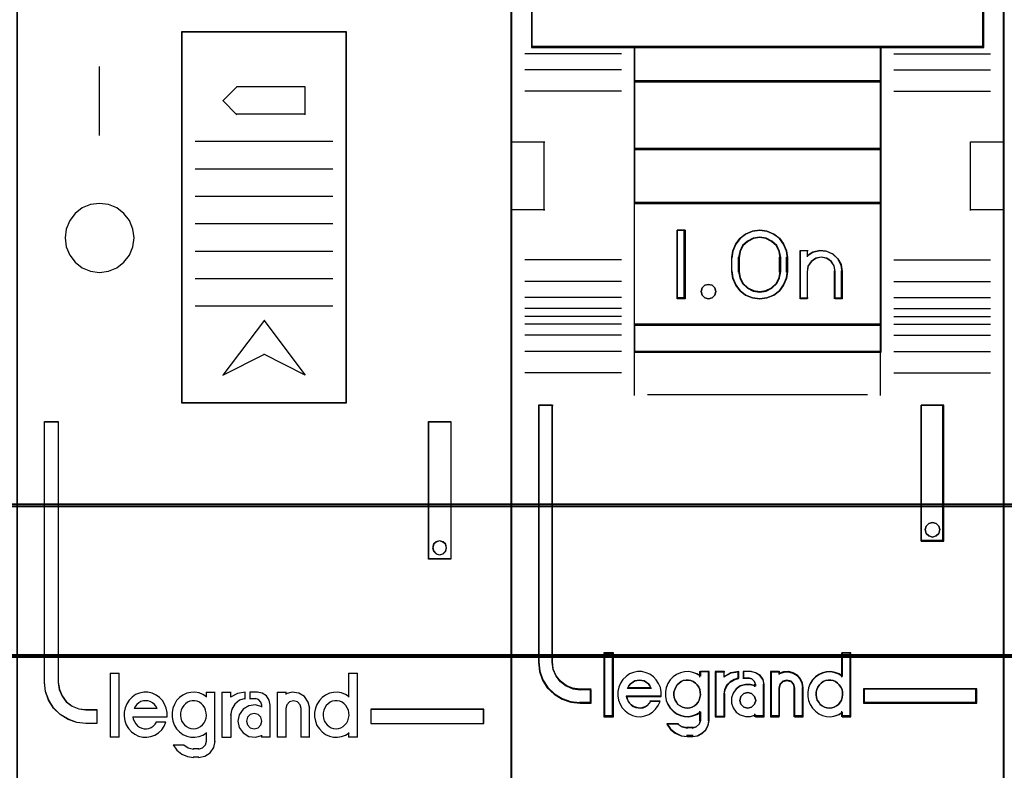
# Model space of a CAD drawing. Header units: millimetres. Extents: x -1290 to 1795, y -4192 to -1311.
# Tile 600 of 656: x 1092.06 to 1099.24, y -2951.31 to -2945.84. Entities that reach past the tile are written whole.
import ezdxf

# ---------------------------------------------------------------- set-up
doc = ezdxf.new("R2010")
doc.units = ezdxf.units.MM
doc.layers.add('30', color=7, linetype='Continuous')
doc.layers.add('45', color=7, linetype='Continuous')
doc.layers.add('Aparatura', color=7, linetype='Continuous', lineweight=13)

# ---------------------------------------------------------------- blocks, each defined once
blk = doc.blocks.new('*U388')
at = {"layer": '45', "color": 7}
for points in [[(306.509201, -233.591397), (324.517986, -233.591397), (324.517986, -233.591397), (324.517986, -316.574683), (324.517986, -316.574683), (306.509201, -316.574683), (306.509201, -316.574683), (306.509201, -233.591397), (306.509201, -233.591397)], [(306.516362, -233.598579), (324.510825, -233.598579), (324.510825, -316.567501), (306.516362, -316.567501), (306.516362, -233.598579)], [(318.515058, -269.371106), (312.499597, -269.371106), (312.499597, -269.371106), (312.499597, -282.886568), (312.499597, -282.886568), (318.515058, -282.886568), (318.515058, -282.886568), (318.515058, -269.371106), (318.515058, -269.371106)], [(318.507897, -269.378287), (312.508549, -269.378287), (312.508549, -282.877591), (318.507897, -282.877591), (318.507897, -269.378287)], [(310.775523, -276.878802), (310.72844, -276.555343), (310.604845, -276.249528), (310.398854, -275.990762), (310.139894, -275.784925), (309.833851, -275.661422), (309.510151, -275.626136), (309.186451, -275.661422), (308.880407, -275.784925), (308.621447, -275.990762), (308.427227, -276.249528), (308.291862, -276.555343), (308.256549, -276.878802), (308.291862, -277.20226), (308.427227, -277.508075), (308.621447, -277.766842), (308.880407, -277.972679), (309.186451, -278.096181), (309.510151, -278.143229), (309.833851, -278.096181), (310.139894, -277.972679), (310.398854, -277.766842), (310.604845, -277.508075), (310.72844, -277.20226), (310.775523, -276.878802)], [(307.509988, -283.577781), (308.007255, -283.577781), (308.007255, -293.075438), (308.048206, -293.332447), (308.14766, -293.571933), (308.299765, -293.776372), (308.510372, -293.939923), (308.75608, -294.039222), (309.007639, -294.068428), (309.411303, -294.068428), (309.411303, -294.570764), (309.007639, -294.570764), (308.680028, -294.535717), (308.364117, -294.424736), (308.077457, -294.243661), (307.837599, -294.010016), (307.662093, -293.723802), (307.545089, -293.408381), (307.509988, -293.075438), (307.509988, -283.577781)], [(321.503095, -283.570599), (322.321269, -283.570599), (322.321269, -283.570599), (322.321269, -288.586832), (322.321269, -288.586832), (321.503095, -288.586832), (321.503095, -288.586832), (321.503095, -283.570599), (321.503095, -283.570599)], [(321.510256, -283.577781), (322.312317, -283.577781), (322.312317, -288.579651), (321.510256, -288.579651), (321.510256, -283.577781)], [(312.935252, -294.771844), (313.030375, -294.759972), (313.113608, -294.730291), (313.190896, -294.688738), (313.262238, -294.629377), (313.327635, -294.558144), (313.363306, -294.475039), (313.398978, -294.380061), (313.410868, -294.285084), (313.404923, -294.18417), (313.381142, -294.089192), (313.351416, -294.006087), (313.291964, -293.922982), (313.232512, -293.857684), (313.155224, -293.798323), (313.066046, -293.768643), (312.982814, -293.744899), (312.893636, -293.744899), (312.804458, -293.768643), (312.721225, -293.798323), (312.643937, -293.857684), (312.584485, -293.922982), (312.525033, -294.006087), (312.489362, -294.089192), (312.465581, -294.18417), (312.465581, -294.285084), (312.471527, -294.380061), (312.501253, -294.475039), (312.548814, -294.558144), (312.614211, -294.629377), (312.685554, -294.688738), (312.762841, -294.730291), (312.846074, -294.759972), (312.935252, -294.771844)], [(318.132538, -294.771844), (318.221716, -294.759972), (318.310894, -294.730291), (318.388182, -294.688738), (318.459524, -294.629377), (318.524922, -294.558144), (318.560593, -294.475039), (318.590319, -294.380061), (318.608154, -294.285084), (318.602209, -294.18417), (318.584374, -294.089192), (318.542757, -294.006087), (318.48925, -293.922982), (318.429798, -293.857684), (318.352511, -293.798323), (318.269278, -293.768643), (318.1801, -293.744899), (318.090922, -293.744899), (317.995799, -293.768643), (317.918511, -293.798323), (317.841224, -293.857684), (317.775827, -293.922982), (317.72232, -294.006087), (317.686649, -294.089192), (317.668813, -294.18417), (317.662868, -294.285084), (317.674758, -294.380061), (317.698539, -294.475039), (317.746101, -294.558144), (317.811498, -294.629377), (317.88284, -294.688738), (317.960128, -294.730291), (318.04336, -294.759972), (318.132538, -294.771844)], [(315.428554, -294.494779), (315.392401, -294.350224), (315.289968, -294.247831), (315.145357, -294.211692), (315.006771, -294.247831), (314.904338, -294.350224), (314.868185, -294.494779), (314.904338, -294.627288), (315.006771, -294.729682), (315.145357, -294.771844), (315.289968, -294.729682), (315.392401, -294.627288), (315.428554, -294.494779)], [(319.406635, -294.068063), (319.406635, -294.570764), (323.511829, -294.570764), (323.511829, -294.068063), (319.406635, -294.068063)]]:
    blk.add_lwpolyline(points, close=True, dxfattribs=at)
for points in [[(309.500819, -270.626061), (309.500819, -273.143155)], [(314.003463, -271.888199), (314.522654, -271.36934)], [(317.012983, -271.36934), (314.504751, -271.36934)], [(316.99508, -271.36934), (316.99508, -272.390899)], [(315.52165, -279.87216), (314.003463, -281.886553)], [(315.505537, -279.87216), (317.012983, -281.886553)], [(309.898269, -292.739498), (309.898269, -295.07526)], [(309.898269, -292.739498), (310.231267, -292.739498)], [(310.215155, -292.739498), (310.215155, -295.07526)], [(318.592042, -292.739498), (318.592042, -293.615633)], [(318.592042, -292.739498), (318.917879, -292.739498)], [(318.901766, -292.739498), (318.901766, -295.07526)], [(311.973245, -294.337419), (311.973245, -294.178045), (311.943687, -294.018671), (311.878662, -293.871103), (311.801813, -293.741243), (311.695408, -293.623189), (311.571268, -293.540551), (311.429394, -293.469718), (311.269786, -293.434301), (311.122, -293.434301), (310.968303, -293.469718), (310.826429, -293.522842), (310.702289, -293.617286), (310.595884, -293.723535), (310.507213, -293.859298), (310.448098, -294.006866), (310.406718, -294.160337), (310.406718, -294.313808), (310.430364, -294.479084), (310.483567, -294.626652), (310.572238, -294.756512), (310.672732, -294.874567), (310.796872, -294.96901), (310.938746, -295.039843), (311.086532, -295.07526), (311.240229, -295.07526), (311.388014, -295.051649), (311.529888, -294.998524), (311.659939, -294.915886), (311.778168, -294.803734), (311.866839, -294.679777), (311.931865, -294.532209)], [(313.410868, -293.599578), (313.280631, -293.51694), (313.138554, -293.457912), (312.990558, -293.434301), (312.842561, -293.446107), (312.694564, -293.475621), (312.552488, -293.540551), (312.428171, -293.629091), (312.321613, -293.741243), (312.244655, -293.882909), (312.185456, -294.018671), (312.155857, -294.178045), (312.155857, -294.337419), (312.185456, -294.496792), (312.244655, -294.64436), (312.321613, -294.77422), (312.428171, -294.88047), (312.552488, -294.974913), (312.694564, -295.039843), (312.842561, -295.07526), (312.990558, -295.07526), (313.138554, -295.051649), (313.280631, -294.998524), (313.410868, -294.915886)], [(313.394755, -293.434301), (313.394755, -293.615633)], [(313.394755, -293.434301), (313.722383, -293.434301)], [(313.70448, -293.434301), (313.70448, -295.238637)], [(313.973027, -293.434301), (313.973027, -295.07526)], [(313.973027, -293.434301), (314.306026, -293.434301)], [(314.819846, -293.434301), (314.536814, -293.479371), (314.289913, -293.621019)], [(314.289913, -293.434301), (314.289913, -293.621019)], [(314.803734, -293.434301), (314.803734, -293.685652)], [(314.997088, -293.434301), (314.997088, -293.685652)], [(315.276377, -293.434301), (314.997088, -293.434301)], [(315.738278, -293.913662), (315.695923, -293.731627), (315.593059, -293.573862), (315.441789, -293.470709), (315.260264, -293.434301)], [(315.990713, -293.434301), (315.990713, -295.07526)], [(315.990713, -293.434301), (316.323712, -293.434301)], [(317.175902, -294.030361), (317.122266, -293.795549), (316.979237, -293.596863), (316.776612, -293.470426), (316.532271, -293.434301), (316.305808, -293.50053)], [(316.305808, -293.434301), (316.305808, -293.515093)], [(318.608154, -293.599578), (318.477917, -293.51694), (318.335841, -293.457912), (318.187844, -293.434301), (318.039847, -293.446107), (317.891851, -293.475621), (317.749774, -293.540551), (317.625457, -293.629091), (317.524819, -293.741243), (317.436021, -293.882909), (317.382742, -294.018671), (317.353143, -294.178045), (317.353143, -294.337419), (317.382742, -294.496792), (317.436021, -294.64436), (317.524819, -294.77422), (317.625457, -294.88047), (317.749774, -294.974913), (317.891851, -295.039843), (318.039847, -295.07526), (318.187844, -295.07526), (318.335841, -295.051649), (318.477917, -294.998524), (318.608154, -294.915886)], [(311.611601, -294.030361), (311.563859, -293.949687), (311.51015, -293.88763), (311.438537, -293.825573), (311.360957, -293.775927), (311.271441, -293.751104), (311.187893, -293.744899), (311.110312, -293.751104), (311.020797, -293.775927), (310.943216, -293.825573), (310.871604, -293.88763), (310.817894, -293.949687), (310.770152, -294.030361)], [(314.819846, -293.667698), (314.609077, -293.727843), (314.440462, -293.866175), (314.332067, -294.052623), (314.289913, -294.269143)], [(315.428554, -293.966837), (315.196132, -293.895709), (314.95179, -293.931273), (314.749166, -294.055748), (314.606137, -294.25728), (314.55846, -294.494375), (314.606137, -294.725543), (314.749166, -294.921147), (314.95179, -295.045623), (315.196132, -295.07526), (315.428554, -295.015986)], [(314.997088, -293.667698), (315.201184, -293.667698)], [(315.428554, -293.913662), (315.397109, -293.793834), (315.302773, -293.699232), (315.183281, -293.667698)], [(315.412441, -293.895709), (315.412441, -293.983681)], [(315.722166, -293.895709), (315.722166, -295.07526)], [(316.860806, -294.030361), (316.824611, -293.893835), (316.728089, -293.788338), (316.583307, -293.744899), (316.438525, -293.788338), (316.335971, -293.893835), (316.305808, -294.030361)], [(310.770152, -294.012407), (311.611601, -294.012407)], [(313.973027, -295.07526), (314.306026, -295.07526), (314.306026, -294.252985)], [(316.305808, -294.012407), (316.305808, -295.07526)], [(316.844693, -294.012407), (316.844693, -295.07526)], [(317.159789, -294.012407), (317.159789, -295.07526)], [(310.723604, -294.32839), (311.973245, -294.32839)], [(310.723604, -294.32839), (310.741495, -294.419511), (310.78324, -294.504557), (310.836913, -294.583528), (310.896549, -294.656424), (310.968112, -294.711097), (311.057566, -294.747545), (311.141056, -294.771844), (311.230511, -294.771844), (311.314001, -294.75362), (311.391528, -294.723246), (311.469055, -294.674649), (311.540618, -294.601752), (311.588327, -294.528856)], [(311.570424, -294.520494), (311.932067, -294.520494)], [(313.394755, -294.90111), (313.394755, -295.238637)], [(315.412441, -294.999854), (315.412441, -295.07526)], [(318.592042, -294.90111), (318.592042, -295.07526)], [(309.898269, -295.059101), (310.231267, -295.059101)], [(312.202405, -295.349949), (312.327929, -295.543941), (312.50725, -295.695498), (312.716457, -295.780369), (312.943596, -295.816743)], [(312.202405, -295.349949), (312.599855, -295.349949)], [(312.581952, -295.349949), (312.74745, -295.46186), (312.943596, -295.507941)], [(313.120837, -295.816743), (313.349424, -295.768721), (313.547935, -295.642665), (313.674259, -295.45058), (313.722383, -295.222479)], [(313.120837, -295.507941), (313.268938, -295.464501), (313.373843, -295.359004), (313.410868, -295.222479)], [(315.412441, -295.059101), (315.738278, -295.059101)], [(315.990713, -295.059101), (316.323712, -295.059101)], [(316.844693, -295.059101), (317.175902, -295.059101)], [(318.592042, -295.059101), (318.917879, -295.059101)], [(312.927483, -295.489987), (313.13695, -295.489987)], [(313.13695, -295.800585), (312.927483, -295.800585)]]:
    blk.add_lwpolyline(points, dxfattribs=at)
at = {"layer": '45', "color": 255}
for points in [[(314.003463, -271.870245), (314.522654, -272.390899)], [(317.012983, -272.372946), (314.504751, -272.372946)], [(314.003463, -281.886553), (315.52165, -281.116344)], [(317.012983, -281.886553), (315.505537, -281.116344)]]:
    blk.add_lwpolyline(points, dxfattribs=at)
at = {"layer": '45', "color": 251}
for points in [[(318.019141, -273.371165), (313.002676, -273.371165)], [(318.019141, -274.37118), (313.002676, -274.37118)], [(318.019141, -275.3694), (313.002676, -275.3694)], [(318.019141, -276.367619), (313.002676, -276.367619)], [(318.019141, -277.37302), (313.002676, -277.37302)], [(318.019141, -278.37124), (313.002676, -278.37124)], [(318.019141, -279.371255), (313.002676, -279.371255)]]:
    blk.add_lwpolyline(points, dxfattribs=at)
at = {"layer": '45', "color": 1}
for points in [[(307.502826, -283.570599), (308.003839, -283.570599), (308.003839, -283.570599), (308.003839, -293.082216), (308.003839, -293.082216), (308.045099, -293.339603), (308.145302, -293.579441), (308.298553, -293.784181), (308.510747, -293.947973), (308.758306, -294.047417), (309.01176, -294.076666), (309.01176, -294.076666), (309.418464, -294.076666), (309.418464, -294.076666), (309.418464, -294.57974), (309.418464, -294.57974), (309.01176, -294.57974), (309.01176, -294.57974), (308.68168, -294.544642), (308.36339, -294.433498), (308.074571, -294.252157), (307.832906, -294.018169), (307.656077, -293.731534), (307.538192, -293.41565), (307.502826, -293.082216), (307.502826, -293.082216), (307.502826, -283.570599), (307.502826, -283.570599)], [(322.15477, -288.174797), (322.125493, -288.04574), (322.031807, -287.963613), (321.908844, -287.922549), (321.78588, -287.963613), (321.692194, -288.04574), (321.657062, -288.174797), (321.692194, -288.297988), (321.78588, -288.391848), (321.908844, -288.427045), (322.031807, -288.391848), (322.125493, -288.297988), (322.15477, -288.174797)], [(319.397684, -294.059086), (319.397684, -294.57974), (319.397684, -294.57974), (323.51899, -294.57974), (323.51899, -294.57974), (323.51899, -294.059086), (323.51899, -294.059086), (319.397684, -294.059086), (319.397684, -294.059086)]]:
    blk.add_lwpolyline(points, close=True, dxfattribs=at)
at = {"layer": '45', "color": 255}
blk.add_lwpolyline([(322.163721, -288.174797), (322.133497, -288.042066), (322.036777, -287.957601), (321.909833, -287.915368), (321.78289, -287.957601), (321.68617, -288.042066), (321.649901, -288.174797), (321.68617, -288.301495), (321.78289, -288.398027), (321.909833, -288.434227), (322.036777, -288.398027), (322.133497, -288.301495), (322.163721, -288.174797)], close=True, dxfattribs=at)
blk = doc.blocks.new('*U389')
at = {"layer": '45', "color": 7}
for points in [[(342.485594, -233.760161), (324.514406, -233.760161), (324.514406, -315.4849), (342.485594, -315.4849), (342.485594, -233.760161)], [(342.467691, -233.778115), (324.532309, -233.778115), (324.532309, -315.466946), (342.467691, -315.466946), (342.467691, -233.778115)], [(337.037316, -265.50957), (334.679105, -265.426702), (332.320895, -265.426702), (329.962684, -265.50957), (327.598912, -265.669781), (325.257387, -265.91286), (325.257387, -266.548179), (325.257387, -269.940234), (329.006052, -269.940234), (337.993948, -269.940234), (341.742613, -269.940234), (341.742613, -266.548179), (341.742613, -265.91286), (339.389965, -265.669781), (337.037316, -265.50957)], [(328.997356, -271.193395), (338.002644, -271.193395), (338.002644, -269.902532), (328.997356, -269.902532), (328.997356, -271.193395)], [(338.002644, -271.155692), (328.997356, -271.155692), (328.997356, -273.658423), (338.002644, -273.658423), (338.002644, -271.155692)], [(338.002644, -273.62072), (328.997356, -273.62072), (328.997356, -275.624341), (338.002644, -275.624341), (338.002644, -273.62072)], [(328.997356, -280.055287), (338.002644, -280.055287), (338.002644, -275.586638), (328.997356, -275.586638), (328.997356, -280.055287)], [(330.855704, -276.599221), (330.855704, -279.101951), (330.562092, -279.101951), (330.562092, -276.599221), (330.855704, -276.599221)], [(334.556098, -277.344478), (334.595673, -277.594751), (334.595673, -278.10642), (334.556098, -278.356694), (334.448679, -278.601405), (334.296031, -278.812747), (334.086847, -278.96291), (333.838087, -279.06302), (333.57802, -279.101951), (333.3123, -279.06302), (333.06354, -278.96291), (332.860009, -278.812747), (332.701708, -278.601405), (332.594289, -278.356694), (332.554713, -278.10642), (332.554713, -277.594751), (332.594289, -277.344478), (332.701708, -277.099767), (332.860009, -276.888425), (333.06354, -276.738261), (333.3123, -276.638152), (333.57802, -276.599221), (333.838087, -276.638152), (334.086847, -276.738261), (334.296031, -276.888425), (334.448679, -277.099767), (334.556098, -277.344478)], [(334.341448, -278.108312), (334.341448, -277.59485), (334.301569, -277.371605), (334.199022, -277.159523), (334.022413, -276.992089), (333.811621, -276.886048), (333.578042, -276.84698), (333.338765, -276.886048), (333.127974, -276.992089), (332.951365, -277.159523), (332.848818, -277.371605), (332.808938, -277.59485), (332.808938, -278.108312), (332.848818, -278.331557), (332.951365, -278.543639), (333.127974, -278.711073), (333.338765, -278.817114), (333.578042, -278.850601), (333.811621, -278.817114), (334.022413, -278.711073), (334.199022, -278.543639), (334.301569, -278.331557), (334.341448, -278.108312)], [(335.517246, -277.394878), (335.767917, -277.338909), (336.007194, -277.361296), (336.240774, -277.462042), (336.42308, -277.635547), (336.548415, -277.853829), (336.588295, -278.100095), (336.588295, -279.101951), (336.32623, -279.101951), (336.32623, -278.100095), (336.28635, -277.898605), (336.183803, -277.736293), (336.018588, -277.624353), (335.813494, -277.585175), (335.619794, -277.624353), (335.460276, -277.736293), (335.340638, -277.898605), (335.306455, -278.100095), (335.306455, -279.101951), (335.055784, -279.101951), (335.055784, -277.338909), (335.306455, -277.338909), (335.306455, -277.529205), (335.517246, -277.394878)], [(331.940635, -278.701785), (331.976441, -278.831251), (331.940635, -278.960716), (331.845152, -279.060757), (331.713862, -279.101951), (331.570636, -279.060757), (331.481121, -278.960716), (331.439347, -278.831251), (331.481121, -278.701785), (331.570636, -278.601744), (331.713862, -278.57232), (331.845152, -278.601744), (331.940635, -278.701785)], [(338.002644, -280.017584), (328.997356, -280.017584), (328.997356, -281.040939), (338.002644, -281.040939), (338.002644, -280.017584)], [(327.437991, -293.834666), (327.437991, -293.345526), (327.035718, -293.345526), (326.763758, -293.307054), (326.525794, -293.202631), (326.316158, -293.05424), (326.151849, -292.85089), (326.044199, -292.609067), (326.01587, -292.345261), (326.01587, -282.969154), (325.511612, -282.969154), (325.511612, -292.345261), (325.545606, -292.680515), (325.653257, -292.999281), (325.834563, -293.279575), (326.08386, -293.510405), (326.372817, -293.686276), (326.690103, -293.796195), (327.035718, -293.834666), (327.437991, -293.834666)], [(339.45638, -282.969154), (339.45638, -287.931526), (340.294248, -287.931526), (340.294248, -282.969154), (339.45638, -282.969154)], [(340.109684, -287.382346), (340.145652, -287.511811), (340.109684, -287.653046), (340.013772, -287.741318), (339.875897, -287.782511), (339.744018, -287.741318), (339.648105, -287.653046), (339.612138, -287.511811), (339.648105, -287.382346), (339.744018, -287.282305), (339.875897, -287.252881), (340.013772, -287.282305), (340.109684, -287.382346)], [(328.22394, -294.310437), (328.22394, -292.019559), (327.916005, -292.019559), (327.916005, -294.310437), (328.22394, -294.310437)], [(341.488388, -293.310422), (337.365291, -293.310422), (337.365291, -293.834666), (341.488388, -293.834666), (341.488388, -293.310422)]]:
    blk.add_lwpolyline(points, close=True, dxfattribs=at)
at = {"layer": '45', "color": 139}
for points in [[(342.485594, -233.760161), (324.514406, -233.760161), (324.514406, -315.4849), (342.485594, -315.4849), (342.485594, -233.760161)], [(337.029633, -265.526864), (334.676544, -265.444656), (332.323456, -265.444656), (329.970367, -265.526864), (327.611729, -265.685801), (325.27529, -265.926946), (325.27529, -266.557211), (325.27529, -269.922281), (329.015813, -269.922281), (337.984187, -269.922281), (341.72471, -269.922281), (341.72471, -266.557211), (341.72471, -265.926946), (339.377171, -265.685801), (337.029633, -265.526864)], [(331.976441, -278.831251), (331.940635, -278.701785), (331.845152, -278.601744), (331.713862, -278.57232), (331.570636, -278.601744), (331.481121, -278.701785), (331.439347, -278.831251), (331.481121, -278.960716), (331.570636, -279.060757), (331.713862, -279.101951), (331.845152, -279.060757), (331.940635, -278.960716), (331.976441, -278.831251)], [(340.145652, -287.511811), (340.109684, -287.382346), (340.013772, -287.282305), (339.875897, -287.252881), (339.744018, -287.282305), (339.648105, -287.382346), (339.612138, -287.511811), (339.648105, -287.653046), (339.744018, -287.741318), (339.875897, -287.782511), (340.013772, -287.741318), (340.109684, -287.653046), (340.145652, -287.511811)], [(330.930492, -294.021384), (331.028682, -294.010017), (331.115321, -293.981598), (331.196183, -293.936129), (331.265494, -293.879293), (331.329029, -293.799721), (331.36946, -293.725834), (331.39834, -293.629212), (331.421444, -293.53259), (331.409892, -293.435968), (331.392564, -293.339346), (331.352133, -293.254091), (331.30015, -293.163153), (331.230839, -293.100632), (331.155752, -293.04948), (331.069114, -293.009694), (330.976699, -292.992643), (330.890061, -292.992643), (330.791871, -293.009694), (330.716784, -293.04948), (330.635921, -293.100632), (330.56661, -293.163153), (330.520403, -293.254091), (330.479972, -293.339346), (330.451092, -293.435968), (330.451092, -293.53259), (330.462644, -293.629212), (330.491524, -293.725834), (330.537731, -293.799721), (330.59549, -293.879293), (330.676353, -293.936129), (330.757215, -293.981598), (330.843854, -294.010017), (330.930492, -294.021384)], [(336.113861, -294.021384), (336.206353, -294.010017), (336.293065, -293.981598), (336.379777, -293.936129), (336.449146, -293.879293), (336.506954, -293.799721), (336.558981, -293.725834), (336.587885, -293.629212), (336.593665, -293.53259), (336.593665, -293.435968), (336.576323, -293.339346), (336.535858, -293.254091), (336.47805, -293.163153), (336.408681, -293.100632), (336.339311, -293.04948), (336.2526, -293.009694), (336.165888, -292.992643), (336.067615, -292.992643), (335.980903, -293.009694), (335.894191, -293.04948), (335.81326, -293.100632), (335.755453, -293.163153), (335.697645, -293.254091), (335.657179, -293.339346), (335.634056, -293.435968), (335.634056, -293.53259), (335.645618, -293.629212), (335.674522, -293.725834), (335.726549, -293.799721), (335.784356, -293.879293), (335.853726, -293.936129), (335.940438, -293.981598), (336.027149, -294.010017), (336.113861, -294.021384)], [(333.430178, -293.734126), (333.388617, -293.593429), (333.281746, -293.487906), (333.139251, -293.446869), (332.996757, -293.487906), (332.889886, -293.593429), (332.848325, -293.734126), (332.889886, -293.874824), (332.996757, -293.980347), (333.139251, -294.021384), (333.281746, -293.980347), (333.388617, -293.874824), (333.430178, -293.734126)]]:
    blk.add_lwpolyline(points, close=True, dxfattribs=at)
for points in [[(325.257387, -262.114265), (325.257387, -269.940234)], [(341.705017, -269.940234), (341.705017, -262.114265)], [(328.535455, -270.164654), (325.012113, -270.164654)], [(341.742613, -269.902532), (325.257387, -269.902532)], [(328.997356, -269.902532), (328.997356, -281.040939)], [(328.997356, -269.902532), (338.002644, -269.902532)], [(337.965047, -269.902532), (337.965047, -281.040939)], [(338.464545, -270.164654), (341.987887, -270.164654)], [(328.535455, -270.749941), (325.012113, -270.749941)], [(338.464545, -270.749941), (341.987887, -270.749941)], [(328.997356, -271.155692), (338.002644, -271.155692)], [(328.535455, -271.534513), (325.012113, -271.534513)], [(338.464545, -271.534513), (341.987887, -271.534513)], [(324.514406, -273.374756), (325.744353, -273.374756)], [(325.706756, -273.374756), (325.706756, -275.877486)], [(341.255647, -275.877486), (341.255647, -273.374756)], [(341.255647, -273.374756), (342.485594, -273.374756)], [(328.997356, -273.62072), (338.002644, -273.62072)], [(328.997356, -275.586638), (338.002644, -275.586638)], [(324.514406, -275.837988), (325.744353, -275.837988)], [(341.255647, -275.837988), (342.485594, -275.837988)], [(330.855704, -276.599221), (330.562092, -276.599221)], [(330.562092, -276.599221), (330.562092, -279.101951)], [(330.816317, -276.599221), (330.816317, -279.101951)], [(334.595673, -277.618985), (334.556098, -277.362619), (334.448679, -277.111951), (334.296031, -276.895465), (334.086847, -276.741646), (333.838087, -276.6391), (333.57802, -276.599221), (333.3123, -276.6391), (333.06354, -276.741646), (332.860009, -276.895465), (332.701708, -277.111951), (332.594289, -277.362619), (332.554713, -277.618985)], [(334.341448, -277.618985), (334.301569, -277.388535), (334.199022, -277.169609), (334.022413, -276.996772), (333.811621, -276.887309), (333.578042, -276.84698), (333.338765, -276.887309), (333.127974, -276.996772), (332.951365, -277.169609), (332.848818, -277.388535), (332.808938, -277.618985)], [(335.055784, -277.338909), (335.338654, -277.338909)], [(335.055784, -277.338909), (335.055784, -279.101951)], [(335.301058, -277.338909), (335.301058, -277.563328)], [(336.588295, -278.121685), (336.548247, -277.868434), (336.422384, -277.643961), (336.23931, -277.465534), (336.004747, -277.361931), (335.764463, -277.338909), (335.512737, -277.396466), (335.301058, -277.534603)], [(328.535455, -277.672845), (325.012113, -277.672845)], [(332.554713, -278.121685), (332.554713, -277.581282)], [(332.808938, -278.121685), (332.808938, -277.581282)], [(334.302061, -278.121685), (334.302061, -277.581282)], [(334.558077, -278.121685), (334.558077, -277.581282)], [(336.332279, -278.121685), (336.291952, -277.910223), (336.188254, -277.739879), (336.021185, -277.6224), (335.813788, -277.581282), (335.617913, -277.6224), (335.456605, -277.739879), (335.335624, -277.910223), (335.301058, -278.121685)], [(338.464545, -277.672845), (341.987887, -277.672845)], [(332.554713, -278.083982), (332.594289, -278.339896), (332.701708, -278.590123), (332.860009, -278.806228), (333.06354, -278.959777), (333.3123, -279.062142), (333.57802, -279.101951), (333.838087, -279.062142), (334.086847, -278.959777), (334.296031, -278.806228), (334.448679, -278.590123), (334.556098, -278.339896), (334.595673, -278.083982)], [(332.808938, -278.083982), (332.848818, -278.314544), (332.951365, -278.533578), (333.127974, -278.7065), (333.338765, -278.816016), (333.578042, -278.850601), (333.811621, -278.816016), (334.022413, -278.7065), (334.199022, -278.533578), (334.301569, -278.314544), (334.341448, -278.083982)], [(335.301058, -278.083982), (335.301058, -279.101951)], [(336.294683, -278.083982), (336.294683, -279.101951)], [(336.548908, -278.083982), (336.548908, -279.101951)], [(328.535455, -278.462803), (325.012113, -278.462803)], [(338.464545, -278.462803), (341.987887, -278.462803)], [(328.535455, -279.04809), (325.012113, -279.04809)], [(330.855704, -279.064248), (330.562092, -279.064248)], [(335.055784, -279.064248), (335.338654, -279.064248)], [(336.294683, -279.064248), (336.588295, -279.064248)], [(338.464545, -279.04809), (341.987887, -279.04809)], [(328.535455, -279.448455), (325.012113, -279.448455)], [(338.464545, -279.448455), (341.987887, -279.448455)], [(328.535455, -279.742894), (325.012113, -279.742894)], [(338.464545, -279.742894), (341.987887, -279.742894)], [(328.535455, -280.028356), (325.012113, -280.028356)], [(328.997356, -280.017584), (338.002644, -280.017584)], [(338.464545, -280.028356), (341.987887, -280.028356)], [(328.535455, -280.428721), (325.012113, -280.428721)], [(338.464545, -280.428721), (341.987887, -280.428721)], [(328.535455, -281.019394), (325.012113, -281.019394)], [(328.997356, -281.003236), (338.002644, -281.003236)], [(328.997356, -281.003236), (328.997356, -282.624445)], [(337.965047, -281.003236), (337.965047, -282.624445)], [(338.464545, -281.019394), (341.987887, -281.019394)], [(328.535455, -281.802171), (325.012113, -281.802171)], [(338.464545, -281.802171), (341.987887, -281.802171)], [(329.491483, -282.586743), (337.508517, -282.586743)], [(325.511612, -282.969154), (325.511612, -292.3517)], [(325.511612, -282.969154), (326.045126, -282.969154)], [(326.005739, -282.969154), (326.005739, -292.3517)], [(339.45638, -287.931526), (339.45638, -282.969154)], [(339.45638, -282.969154), (340.294248, -282.969154)], [(340.256651, -287.931526), (340.256651, -282.969154)], [(339.45638, -287.893824), (340.294248, -287.893824)], [(327.898102, -292.001605), (327.898102, -294.32839)], [(327.898102, -292.001605), (328.241843, -292.001605)], [(328.204246, -292.001605), (328.204246, -294.32839)], [(336.554279, -292.001605), (336.554279, -292.883126)], [(336.554279, -292.001605), (336.90339, -292.001605)], [(336.865793, -292.001605), (336.865793, -294.32839)], [(325.511612, -292.312202), (325.545794, -292.654897), (325.654038, -292.980738), (325.836344, -293.267254), (326.087015, -293.503207), (326.377565, -293.682982), (326.696601, -293.795341), (327.044122, -293.834666)], [(326.005739, -292.312202), (326.034583, -292.585412), (326.14419, -292.835855), (326.311485, -293.046455), (326.52493, -293.200135), (326.76722, -293.308281), (327.044122, -293.348124)], [(329.98382, -293.58831), (329.98382, -293.425717), (329.955388, -293.263123), (329.892836, -293.122957), (329.807538, -292.988397), (329.705181, -292.876263), (329.568705, -292.78095), (329.432229, -292.724883), (329.278693, -292.685637), (329.125158, -292.685637), (328.971622, -292.71367), (328.829459, -292.769737), (328.704356, -292.86505), (328.58494, -292.971577), (328.499642, -293.106137), (328.442777, -293.257517), (328.402971, -293.408897), (328.402971, -293.57149), (328.431404, -293.72287), (328.488269, -293.87425), (328.56788, -294.003204), (328.670237, -294.120944), (328.79534, -294.216257), (328.943189, -294.283537), (329.085352, -294.317177), (329.238888, -294.32839), (329.392423, -294.300357), (329.540273, -294.24429), (329.671062, -294.16019), (329.779106, -294.053664), (329.875776, -293.919103), (329.944015, -293.778937)], [(331.421444, -292.84823), (331.284101, -292.76413), (331.141035, -292.71367), (330.992247, -292.685637), (330.837737, -292.69685), (330.694671, -292.724883), (330.545883, -292.792163), (330.419986, -292.876263), (330.316979, -292.988397), (330.225417, -293.122957), (330.168191, -293.274337), (330.139578, -293.425717), (330.139578, -293.58831), (330.168191, -293.73969), (330.225417, -293.879857), (330.316979, -294.014417), (330.419986, -294.12655), (330.545883, -294.221864), (330.694671, -294.283537), (330.837737, -294.317177), (330.992247, -294.32839), (331.141035, -294.300357), (331.284101, -294.24429), (331.421444, -294.16019)], [(331.383847, -292.685637), (331.383847, -292.883126)], [(331.383847, -292.685637), (331.732958, -292.685637)], [(331.693572, -292.685637), (331.693572, -294.47561)], [(331.954958, -292.685637), (331.954958, -294.32839)], [(331.954958, -292.685637), (332.304069, -292.685637)], [(332.81968, -292.685637), (332.527262, -292.732664), (332.264682, -292.893898)], [(332.264682, -292.685637), (332.264682, -292.893898)], [(332.782083, -292.685637), (332.782083, -292.953145)], [(332.975438, -292.685637), (332.975438, -292.953145)], [(333.269049, -292.685637), (332.975438, -292.685637)], [(333.741693, -293.177565), (333.699673, -292.987906), (333.585619, -292.827881), (333.423543, -292.727125), (333.231453, -292.685637)], [(333.974434, -292.685637), (333.974434, -294.32839)], [(333.974434, -292.685637), (334.312803, -292.685637)], [(335.166784, -293.297854), (335.137778, -293.122935), (335.068165, -292.953846), (334.952144, -292.825572), (334.795514, -292.738113), (334.627283, -292.685637), (334.441648, -292.697298), (334.273416, -292.755604)], [(334.273416, -292.685637), (334.273416, -292.789768)], [(336.593665, -292.84823), (336.467663, -292.76413), (336.324478, -292.71367), (336.169839, -292.685637), (336.015199, -292.69685), (335.866287, -292.724883), (335.734557, -292.792163), (335.608554, -292.876263), (335.499734, -292.988397), (335.413823, -293.122957), (335.356549, -293.274337), (335.327912, -293.425717), (335.327912, -293.58831), (335.356549, -293.73969), (335.413823, -293.879857), (335.499734, -294.014417), (335.608554, -294.12655), (335.734557, -294.221864), (335.866287, -294.283537), (336.015199, -294.317177), (336.169839, -294.32839), (336.324478, -294.300357), (336.467663, -294.24429), (336.593665, -294.16019)], [(329.623967, -293.297854), (329.577539, -293.204422), (329.519503, -293.129677), (329.449861, -293.079846), (329.368612, -293.023787), (329.28156, -293.005101), (329.194507, -292.992643), (329.107455, -293.005101), (329.026205, -293.023787), (328.939153, -293.079846), (328.869511, -293.129677), (328.811476, -293.204422), (328.759244, -293.297854)], [(332.81968, -292.915443), (332.646616, -292.967957), (332.497423, -293.055481), (332.372101, -293.183849), (332.294521, -293.353061), (332.264682, -293.522274)], [(333.430178, -293.207284), (333.244739, -293.150635), (333.0593, -293.150635), (332.868066, -293.207284), (332.723191, -293.314919), (332.607292, -293.467873), (332.549342, -293.637822), (332.549342, -293.830431), (332.607292, -294.00038), (332.723191, -294.158999), (332.868066, -294.260968), (333.0593, -294.317618), (333.244739, -294.317618), (333.430178, -294.260968)], [(332.975438, -292.915443), (333.197437, -292.915443)], [(333.430178, -293.177565), (333.384823, -293.049701), (333.287634, -292.947409), (333.15805, -292.915443)], [(333.392581, -293.139863), (333.392581, -293.243993)], [(333.702306, -293.139863), (333.702306, -294.32839)], [(334.857059, -293.297854), (334.81537, -293.142134), (334.720082, -293.036245), (334.565238, -292.992643), (334.422305, -293.036245), (334.315105, -293.142134), (334.273416, -293.297854)], [(327.004735, -293.310422), (327.437991, -293.310422)], [(327.398604, -293.310422), (327.398604, -293.834666)], [(327.398604, -293.310422), (327.398604, -293.834666)], [(328.714486, -293.567158), (329.98382, -293.567158)], [(328.714486, -293.567158), (328.743492, -293.656808), (328.772497, -293.746458), (328.830508, -293.830131), (328.888519, -293.901851), (328.969734, -293.961617), (329.05675, -293.991501), (329.143767, -294.00943), (329.236584, -294.021384), (329.3236, -294.003454), (329.399015, -293.973571), (329.48023, -293.919781), (329.549843, -293.848061), (329.607854, -293.770364)], [(328.759244, -293.260152), (329.623967, -293.260152)], [(331.954958, -294.32839), (332.304069, -294.32839), (332.304069, -293.484571)], [(334.273416, -293.260152), (334.273416, -294.32839)], [(334.817672, -293.260152), (334.817672, -294.32839)], [(335.129187, -293.260152), (335.129187, -294.32839)], [(337.365291, -293.310422), (341.488388, -293.310422)], [(337.365291, -293.310422), (337.365291, -293.834666)], [(341.449002, -293.834666), (341.449002, -293.310422)], [(327.004735, -293.796964), (327.437991, -293.796964)], [(329.568467, -293.753875), (329.946223, -293.753875)], [(337.365291, -293.796964), (341.488388, -293.796964)], [(327.898102, -294.290688), (328.241843, -294.290688)], [(331.383847, -294.125515), (331.383847, -294.47561)], [(333.392581, -294.224259), (333.392581, -294.32839)], [(333.392581, -294.290688), (333.741693, -294.290688)], [(333.974434, -294.290688), (334.312803, -294.290688)], [(334.817672, -294.290688), (335.166784, -294.290688)], [(336.554279, -294.125515), (336.554279, -294.32839)], [(336.554279, -294.290688), (336.90339, -294.290688)], [(330.189706, -294.574354), (330.324324, -294.77135), (330.505766, -294.920589), (330.722325, -295.022072), (330.950591, -295.05192)], [(330.189706, -294.574354), (330.612221, -294.574354)], [(330.572834, -294.574354), (330.752423, -294.695167), (330.950591, -294.744913)], [(331.111719, -295.05192), (331.301049, -295.022681), (331.466713, -294.934965), (331.608711, -294.806315), (331.697459, -294.625035), (331.732958, -294.437907)], [(331.111719, -294.744913), (331.2571, -294.701055), (331.377197, -294.594543), (331.421444, -294.437907)], [(330.911204, -294.707211), (331.149316, -294.707211)], [(331.149316, -295.012422), (330.911204, -295.012422)]]:
    blk.add_lwpolyline(points, dxfattribs=at)
at = {"layer": '45', "color": 59}
for points in [[(337.037316, -265.50957), (334.679105, -265.426702), (332.320895, -265.426702), (329.962684, -265.50957), (327.598912, -265.669781), (325.257387, -265.91286), (325.257387, -266.548179), (325.257387, -269.940234), (329.006052, -269.940234), (337.993948, -269.940234), (341.742613, -269.940234), (341.742613, -266.548179), (341.742613, -265.91286), (339.389965, -265.669781), (337.037316, -265.50957)], [(328.997356, -271.193395), (338.002644, -271.193395), (338.002644, -269.902532), (328.997356, -269.902532), (328.997356, -271.193395)], [(329.015259, -271.175441), (337.984741, -271.175441), (337.984741, -269.920485), (329.015259, -269.920485), (329.015259, -271.175441)], [(338.002644, -271.155692), (328.997356, -271.155692), (328.997356, -273.658423), (338.002644, -273.658423), (338.002644, -271.155692)], [(337.984741, -271.173646), (329.015259, -271.173646), (329.015259, -273.640469), (337.984741, -273.640469), (337.984741, -271.173646)], [(338.002644, -273.62072), (328.997356, -273.62072), (328.997356, -275.624341), (338.002644, -275.624341), (338.002644, -273.62072)], [(337.984741, -273.638674), (329.015259, -273.638674), (329.015259, -275.606387), (337.984741, -275.606387), (337.984741, -273.638674)], [(328.997356, -280.055287), (338.002644, -280.055287), (338.002644, -275.586638), (328.997356, -275.586638), (328.997356, -280.055287)], [(330.855704, -276.599221), (330.855704, -279.101951), (330.562092, -279.101951), (330.562092, -276.599221), (330.855704, -276.599221)], [(334.556098, -277.344478), (334.595673, -277.594751), (334.595673, -278.10642), (334.556098, -278.356694), (334.448679, -278.601405), (334.296031, -278.812747), (334.086847, -278.96291), (333.838087, -279.06302), (333.57802, -279.101951), (333.3123, -279.06302), (333.06354, -278.96291), (332.860009, -278.812747), (332.701708, -278.601405), (332.594289, -278.356694), (332.554713, -278.10642), (332.554713, -277.594751), (332.594289, -277.344478), (332.701708, -277.099767), (332.860009, -276.888425), (333.06354, -276.738261), (333.3123, -276.638152), (333.57802, -276.599221), (333.838087, -276.638152), (334.086847, -276.738261), (334.296031, -276.888425), (334.448679, -277.099767), (334.556098, -277.344478)], [(334.341448, -278.108312), (334.341448, -277.59485), (334.301569, -277.371605), (334.199022, -277.159523), (334.022413, -276.992089), (333.811621, -276.886048), (333.578042, -276.84698), (333.338765, -276.886048), (333.127974, -276.992089), (332.951365, -277.159523), (332.848818, -277.371605), (332.808938, -277.59485), (332.808938, -278.108312), (332.848818, -278.331557), (332.951365, -278.543639), (333.127974, -278.711073), (333.338765, -278.817114), (333.578042, -278.850601), (333.811621, -278.817114), (334.022413, -278.711073), (334.199022, -278.543639), (334.301569, -278.331557), (334.341448, -278.108312)], [(334.321755, -278.103661), (334.321755, -277.599401), (334.2829, -277.380157), (334.182989, -277.171875), (334.010919, -277.007442), (333.805545, -276.903301), (333.577969, -276.864934), (333.344842, -276.903301), (333.139468, -277.007442), (332.967398, -277.171875), (332.867486, -277.380157), (332.828632, -277.599401), (332.828632, -278.103661), (332.867486, -278.322905), (332.967398, -278.531187), (333.139468, -278.69562), (333.344842, -278.799761), (333.577969, -278.832647), (333.805545, -278.799761), (334.010919, -278.69562), (334.182989, -278.531187), (334.2829, -278.322905), (334.321755, -278.103661)], [(335.517246, -277.394878), (335.767917, -277.338909), (336.007194, -277.361296), (336.240774, -277.462042), (336.42308, -277.635547), (336.548415, -277.853829), (336.588295, -278.100095), (336.588295, -279.101951), (336.32623, -279.101951), (336.32623, -278.100095), (336.28635, -277.898605), (336.183803, -277.736293), (336.018588, -277.624353), (335.813494, -277.585175), (335.619794, -277.624353), (335.460276, -277.736293), (335.340638, -277.898605), (335.306455, -278.100095), (335.306455, -279.101951), (335.055784, -279.101951), (335.055784, -277.338909), (335.306455, -277.338909), (335.306455, -277.529205), (335.517246, -277.394878)], [(331.940635, -278.701785), (331.976441, -278.831251), (331.940635, -278.960716), (331.845152, -279.060757), (331.713862, -279.101951), (331.570636, -279.060757), (331.481121, -278.960716), (331.439347, -278.831251), (331.481121, -278.701785), (331.570636, -278.601744), (331.713862, -278.57232), (331.845152, -278.601744), (331.940635, -278.701785)], [(338.002644, -280.017584), (328.997356, -280.017584), (328.997356, -281.040939), (338.002644, -281.040939), (338.002644, -280.017584)], [(337.984741, -280.035538), (329.015259, -280.035538), (329.015259, -281.022985), (337.984741, -281.022985), (337.984741, -280.035538)], [(339.45638, -282.969154), (339.45638, -287.931526), (340.294248, -287.931526), (340.294248, -282.969154), (339.45638, -282.969154)], [(340.109684, -287.382346), (340.145652, -287.511811), (340.109684, -287.653046), (340.013772, -287.741318), (339.875897, -287.782511), (339.744018, -287.741318), (339.648105, -287.653046), (339.612138, -287.511811), (339.648105, -287.382346), (339.744018, -287.282305), (339.875897, -287.252881), (340.013772, -287.282305), (340.109684, -287.382346)], [(328.241843, -294.32839), (328.241843, -292.001605), (327.898102, -292.001605), (327.898102, -294.32839), (328.241843, -294.32839)], [(335.327912, -293.432188), (335.327912, -293.593616), (335.356351, -293.743911), (335.413227, -293.883072), (335.498542, -294.016668), (335.606607, -294.127997), (335.731735, -294.222627), (335.862551, -294.283858), (336.01043, -294.317257), (336.163996, -294.32839), (336.317563, -294.300558), (336.459754, -294.244893), (336.584882, -294.161396), (336.584882, -294.32839), (336.90339, -294.32839), (336.90339, -292.001605), (336.584882, -292.001605), (336.584882, -292.858842), (336.459754, -292.775345), (336.317563, -292.725246), (336.163996, -292.697414), (336.01043, -292.708547), (335.862551, -292.736379), (335.731735, -292.803177), (335.606607, -292.886674), (335.498542, -292.998003), (335.413227, -293.131599), (335.356351, -293.281893), (335.327912, -293.432188)], [(328.402971, -293.57149), (328.431404, -293.72287), (328.488269, -293.87425), (328.56788, -294.003204), (328.670237, -294.120944), (328.79534, -294.216257), (328.943189, -294.283537), (329.085352, -294.317177), (329.238888, -294.32839), (329.392423, -294.300357), (329.540273, -294.24429), (329.671062, -294.16019), (329.779106, -294.053664), (329.875776, -293.919103), (329.944015, -293.778937), (329.597138, -293.778937), (329.540273, -293.851823), (329.472034, -293.919103), (329.392423, -293.969563), (329.318499, -293.997597), (329.233201, -294.014417), (329.142217, -294.003204), (329.05692, -293.986383), (328.971622, -293.95835), (328.892011, -293.902283), (328.835146, -293.835003), (328.778281, -293.75651), (328.749848, -293.67241), (328.721416, -293.58831), (329.98382, -293.58831), (329.98382, -293.425717), (329.955388, -293.263123), (329.892836, -293.122957), (329.807538, -292.988397), (329.705181, -292.876263), (329.568705, -292.78095), (329.432229, -292.724883), (329.278693, -292.685637), (329.125158, -292.685637), (328.971622, -292.71367), (328.829459, -292.769737), (328.704356, -292.86505), (328.58494, -292.971577), (328.499642, -293.106137), (328.442777, -293.257517), (328.402971, -293.408897), (328.402971, -293.57149)], [(330.224937, -293.119919), (330.168031, -293.270248), (330.139578, -293.420576), (330.139578, -293.58204), (330.168031, -293.732369), (330.224937, -293.871562), (330.315988, -294.005188), (330.418419, -294.116542), (330.543613, -294.211193), (330.69157, -294.272438), (330.833836, -294.305845), (330.987484, -294.31698), (331.135441, -294.289142), (331.277707, -294.233464), (331.414282, -294.149948), (331.414282, -294.467309), (331.374448, -294.606502), (331.266325, -294.701153), (331.135441, -294.740127), (330.930577, -294.740127), (330.748477, -294.701153), (330.583448, -294.606502), (330.190793, -294.606502), (330.321678, -294.790237), (330.498088, -294.92943), (330.708642, -295.024081), (330.930577, -295.05192), (331.135441, -295.05192), (331.317541, -295.024081), (331.476879, -294.940565), (331.613455, -294.818075), (331.698815, -294.645476), (331.732958, -294.467309), (331.732958, -292.685637), (331.414282, -292.685637), (331.414282, -292.847101), (331.277707, -292.763585), (331.135441, -292.713475), (330.987484, -292.685637), (330.833836, -292.696772), (330.69157, -292.724611), (330.543613, -292.791424), (330.418419, -292.874939), (330.315988, -292.986294), (330.224937, -293.119919)], [(331.954958, -292.685637), (331.954958, -294.32839), (332.279954, -294.32839), (332.279954, -293.50421), (332.308971, -293.341617), (332.384417, -293.179023), (332.506291, -293.055677), (332.651378, -292.971577), (332.81968, -292.921117), (332.81968, -292.685637), (332.535308, -292.724883), (332.279954, -292.859443), (332.279954, -292.685637), (331.954958, -292.685637)], [(331.972861, -292.70359), (331.972861, -294.310437), (332.2844, -294.310437), (332.2844, -293.504271), (332.312216, -293.345232), (332.384537, -293.186193), (332.501364, -293.065542), (332.640444, -292.98328), (332.801777, -292.933923), (332.801777, -292.70359), (332.52918, -292.741979), (332.2844, -292.873598), (332.2844, -292.70359), (331.972861, -292.70359)], [(332.606667, -293.476177), (332.549342, -293.644377), (332.549342, -293.835003), (332.606667, -294.003204), (332.721316, -294.16019), (332.864627, -294.26111), (333.053798, -294.317177), (333.237237, -294.317177), (333.420675, -294.26111), (333.420675, -294.32839), (333.741693, -294.32839), (333.741693, -293.15099), (333.701565, -292.971577), (333.592649, -292.820197), (333.437873, -292.724883), (333.254434, -292.685637), (332.990741, -292.685637), (332.990741, -292.921117), (333.179912, -292.921117), (333.294561, -292.94915), (333.380548, -293.038857), (333.420675, -293.15099), (333.420675, -293.21827), (333.237237, -293.162203), (333.053798, -293.162203), (332.864627, -293.21827), (332.721316, -293.324797), (332.606667, -293.476177)], [(333.974434, -292.685637), (333.974434, -294.32839), (334.283986, -294.32839), (334.283986, -293.274337), (334.324113, -293.13417), (334.427297, -293.038857), (334.564876, -292.99961), (334.71392, -293.038857), (334.805639, -293.13417), (334.845767, -293.274337), (334.845767, -294.32839), (335.166784, -294.32839), (335.166784, -293.274337), (335.138122, -293.106137), (335.069332, -292.943543), (334.954683, -292.820197), (334.799907, -292.736097), (334.633666, -292.685637), (334.450227, -292.69685), (334.283986, -292.752917), (334.283986, -292.685637), (333.974434, -292.685637)], [(333.992337, -292.70359), (333.992337, -294.310437), (334.292593, -294.310437), (334.292593, -293.279423), (334.331516, -293.14232), (334.431601, -293.04909), (334.565048, -293.010701), (334.709616, -293.04909), (334.798581, -293.14232), (334.837504, -293.279423), (334.837504, -294.310437), (335.148881, -294.310437), (335.148881, -293.279423), (335.121079, -293.114899), (335.054355, -292.95586), (334.943149, -292.835209), (334.793021, -292.752947), (334.631772, -292.70359), (334.453842, -292.714559), (334.292593, -292.7694), (334.292593, -292.70359), (333.992337, -292.70359)], [(329.577539, -293.204422), (329.623967, -293.297854), (328.759244, -293.297854), (328.811476, -293.204422), (328.869511, -293.129677), (328.939153, -293.079846), (329.026205, -293.023787), (329.107455, -293.005101), (329.194507, -292.992643), (329.28156, -293.005101), (329.368612, -293.023787), (329.449861, -293.079846), (329.519503, -293.129677), (329.577539, -293.204422)], [(329.623967, -293.297854), (328.759244, -293.297854), (328.811476, -293.204422), (328.869511, -293.129677), (328.939153, -293.079846), (329.026205, -293.023787), (329.107455, -293.005101), (329.194507, -292.992643), (329.28156, -293.005101), (329.368612, -293.023787), (329.449861, -293.079846), (329.519503, -293.129677), (329.577539, -293.204422), (329.623967, -293.297854)], [(331.329029, -293.799721), (331.265494, -293.879293), (331.196183, -293.936129), (331.115321, -293.981598), (331.028682, -294.010017), (330.930492, -294.021384), (330.843854, -294.010017), (330.757215, -293.981598), (330.676353, -293.936129), (330.59549, -293.879293), (330.537731, -293.799721), (330.491524, -293.725834), (330.462644, -293.629212), (330.451092, -293.53259), (330.451092, -293.435968), (330.479972, -293.339346), (330.520403, -293.254091), (330.56661, -293.163153), (330.635921, -293.100632), (330.716784, -293.04948), (330.791871, -293.009694), (330.890061, -292.992643), (330.976699, -292.992643), (331.069114, -293.009694), (331.155752, -293.04948), (331.230839, -293.100632), (331.30015, -293.163153), (331.352133, -293.254091), (331.392564, -293.339346), (331.409892, -293.435968), (331.421444, -293.53259), (331.39834, -293.629212), (331.36946, -293.725834), (331.329029, -293.799721)], [(330.520403, -293.254091), (330.56661, -293.163153), (330.635921, -293.100632), (330.716784, -293.04948), (330.791871, -293.009694), (330.890061, -292.992643), (330.976699, -292.992643), (331.069114, -293.009694), (331.155752, -293.04948), (331.230839, -293.100632), (331.30015, -293.163153), (331.352133, -293.254091), (331.392564, -293.339346), (331.409892, -293.435968), (331.421444, -293.53259), (331.39834, -293.629212), (331.36946, -293.725834), (331.329029, -293.799721), (331.265494, -293.879293), (331.196183, -293.936129), (331.115321, -293.981598), (331.028682, -294.010017), (330.930492, -294.021384), (330.843854, -294.010017), (330.757215, -293.981598), (330.676353, -293.936129), (330.59549, -293.879293), (330.537731, -293.799721), (330.491524, -293.725834), (330.462644, -293.629212), (330.451092, -293.53259), (330.451092, -293.435968), (330.479972, -293.339346), (330.520403, -293.254091)], [(336.2526, -293.009694), (336.339311, -293.04948), (336.408681, -293.100632), (336.47805, -293.163153), (336.535858, -293.254091), (336.576323, -293.339346), (336.593665, -293.435968), (336.593665, -293.53259), (336.587885, -293.629212), (336.558981, -293.725834), (336.506954, -293.799721), (336.449146, -293.879293), (336.379777, -293.936129), (336.293065, -293.981598), (336.206353, -294.010017), (336.113861, -294.021384), (336.027149, -294.010017), (335.940438, -293.981598), (335.853726, -293.936129), (335.784356, -293.879293), (335.726549, -293.799721), (335.674522, -293.725834), (335.645618, -293.629212), (335.634056, -293.53259), (335.634056, -293.435968), (335.657179, -293.339346), (335.697645, -293.254091), (335.755453, -293.163153), (335.81326, -293.100632), (335.894191, -293.04948), (335.980903, -293.009694), (336.067615, -292.992643), (336.165888, -292.992643), (336.2526, -293.009694)], [(335.657179, -293.339346), (335.697645, -293.254091), (335.755453, -293.163153), (335.81326, -293.100632), (335.894191, -293.04948), (335.980903, -293.009694), (336.067615, -292.992643), (336.165888, -292.992643), (336.2526, -293.009694), (336.339311, -293.04948), (336.408681, -293.100632), (336.47805, -293.163153), (336.535858, -293.254091), (336.576323, -293.339346), (336.593665, -293.435968), (336.593665, -293.53259), (336.587885, -293.629212), (336.558981, -293.725834), (336.506954, -293.799721), (336.449146, -293.879293), (336.379777, -293.936129), (336.293065, -293.981598), (336.206353, -294.010017), (336.113861, -294.021384), (336.027149, -294.010017), (335.940438, -293.981598), (335.853726, -293.936129), (335.784356, -293.879293), (335.726549, -293.799721), (335.674522, -293.725834), (335.645618, -293.629212), (335.634056, -293.53259), (335.634056, -293.435968), (335.657179, -293.339346)], [(333.388617, -293.593429), (333.430178, -293.734126), (333.388617, -293.874824), (333.281746, -293.980347), (333.139251, -294.021384), (332.996757, -293.980347), (332.889886, -293.874824), (332.848325, -293.734126), (332.889886, -293.593429), (332.996757, -293.487906), (333.139251, -293.446869), (333.281746, -293.487906), (333.388617, -293.593429)], [(332.848325, -293.734126), (332.889886, -293.593429), (332.996757, -293.487906), (333.139251, -293.446869), (333.281746, -293.487906), (333.388617, -293.593429), (333.430178, -293.734126), (333.388617, -293.874824), (333.281746, -293.980347), (333.139251, -294.021384), (332.996757, -293.980347), (332.889886, -293.874824), (332.848325, -293.734126)], [(341.468695, -293.328375), (337.383195, -293.328375), (337.383195, -293.816713), (341.468695, -293.816713), (341.468695, -293.328375)]]:
    blk.add_lwpolyline(points, close=True, dxfattribs=at)
at = {"layer": '45', "color": 1}
for points in [[(327.437991, -293.834666), (327.437991, -293.345526), (327.035718, -293.345526), (326.763758, -293.307054), (326.525794, -293.202631), (326.316158, -293.05424), (326.151849, -292.85089), (326.044199, -292.609067), (326.01587, -292.345261), (326.01587, -282.969154), (325.511612, -282.969154), (325.511612, -292.345261), (325.545606, -292.680515), (325.653257, -292.999281), (325.834563, -293.279575), (326.08386, -293.510405), (326.372817, -293.686276), (326.690103, -293.796195), (327.035718, -293.834666), (327.437991, -293.834666)], [(327.418298, -293.816713), (327.418298, -293.329189), (327.024249, -293.329189), (326.75785, -293.290844), (326.524751, -293.186766), (326.319402, -293.038866), (326.158453, -292.836187), (326.053003, -292.595164), (326.025253, -292.33223), (326.025253, -282.987108), (325.531305, -282.987108), (325.531305, -292.33223), (325.564605, -292.666375), (325.670054, -292.984088), (325.847654, -293.263455), (326.091853, -293.493523), (326.374902, -293.668812), (326.685701, -293.778368), (327.024249, -293.816713), (327.418298, -293.816713)], [(341.488388, -293.310422), (337.365291, -293.310422), (337.365291, -293.834666), (341.488388, -293.834666), (341.488388, -293.310422)]]:
    blk.add_lwpolyline(points, close=True, dxfattribs=at)
blk = doc.blocks.new('*U396')
at = {"layer": '30', "color": 7}
for points in [[(548.842747, -412.491734), (117.158256, -412.491734), (117.158256, -414.006535), (117.158256, -435.076037), (117.158256, -436.590837), (548.842747, -436.590837), (548.842747, -435.076037), (548.842747, -414.006535), (548.842747, -412.491734)], [(117.158256, -436.50466), (548.842747, -436.50466), (117.158256, -436.50466)], [(548.842747, -436.50466), (117.158256, -436.50466), (117.158256, -437.981926), (117.158256, -439.542811), (117.158256, -442.07925), (548.842747, -442.07925), (548.842747, -439.542811), (548.842747, -437.981926), (548.842747, -436.50466)], [(548.79978, -436.545953), (117.201224, -436.545953), (117.201224, -438.000858), (117.201224, -439.538117), (117.201224, -442.036161), (548.79978, -442.036161), (548.79978, -439.538117), (548.79978, -438.000858), (548.79978, -436.545953)], [(117.158256, -441.991277), (548.842747, -441.991277), (117.158256, -441.991277)]]:
    blk.add_lwpolyline(points, close=True, dxfattribs=at)

msp = doc.modelspace()

# ---------------------------------------------------------------- block references
at = {"layer": 'Aparatura', "color": 7, "lineweight": 13, "xscale": 0.2, "yscale": 0.2, "zscale": 0.2}
for name, p in [('*U388', (1030.7383, -2892.0529)), ('*U389', (1030.7383, -2892.0529)), ('*U396', (1046.9424, -2862.0686))]:
    msp.add_blockref(name, p, dxfattribs=at)

doc.saveas('drawing.dxf')
